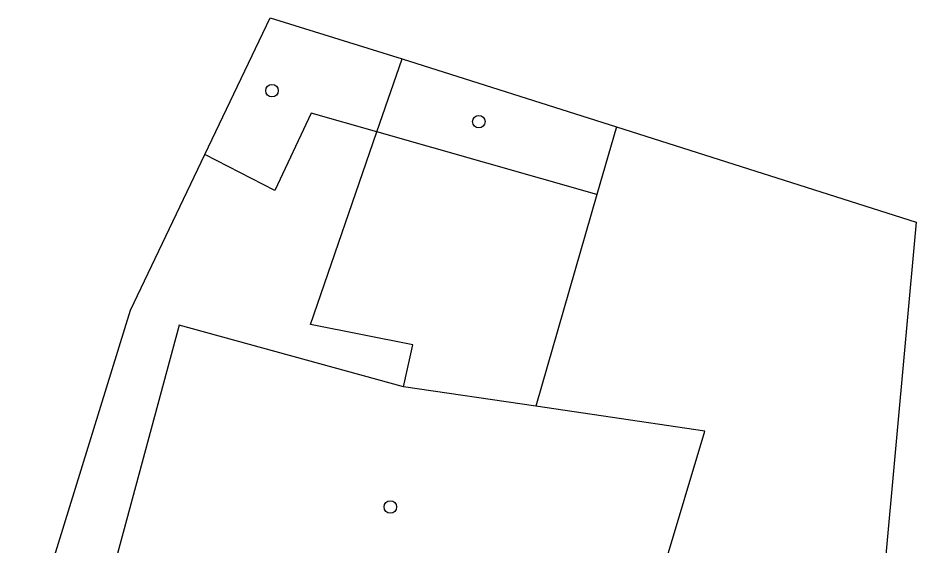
# Model space of a CAD drawing. Extents: x -702257 to -701487, y -1009871 to -1008841.
# Drawn here: x -701698.66 to -701673.56, y -1008973.87 to -1008959.08 of the extents above; entities that cross this region are included whole.
import ezdxf

# ---------------------------------------------------------------- set-up
doc = ezdxf.new("R2010")
doc.units = 0
for name, color, linetype in [('Z_katastr_hranice', 7, 'Continuous'), ('Z_katastr_vnitrni_kresba', 7, 'Continuous'), ('Z_katastr_znacky_budov', 7, 'Continuous')]:
    doc.layers.add(name, color=color, linetype=linetype)

msp = doc.modelspace()

# ---------------------------------------------------------------- linework, layer by layer
at = {"layer": 'Z_katastr_hranice'}
for p, q in [((-701693.42, -1008962.91), (-701691.59, -1008959.08)), ((-701691.59, -1008959.08), (-701687.89, -1008960.23)), ((-701688.6, -1008962.28), (-701687.89, -1008960.23)), ((-701687.89, -1008960.23), (-701681.88, -1008962.14)), ((-701681.88, -1008962.14), (-701673.47, -1008964.81)), ((-701690.46, -1008967.68), (-701688.6, -1008962.28)), ((-701695.5, -1008967.28), (-701693.42, -1008962.91)), ((-701673.47, -1008964.81), (-701675.47, -1008986.68)), ((-701698.66, -1008977.5), (-701695.5, -1008967.28)), ((-701687.59, -1008968.25), (-701690.46, -1008967.68)), ((-701687.85, -1008969.43), (-701687.59, -1008968.25)), ((-701684.14, -1008969.97), (-701687.85, -1008969.43)), ((-701679.4, -1008970.67), (-701684.14, -1008969.97)), ((-701681.32, -1008977.11), (-701679.4, -1008970.67))]:
    msp.add_line(p, q, dxfattribs=at)
at = {"layer": 'Z_katastr_vnitrni_kresba'}
for p, q in [((-701690.44, -1008961.75), (-701691.46, -1008963.92)), ((-701688.6, -1008962.28), (-701690.44, -1008961.75)), ((-701681.88, -1008962.14), (-701682.43, -1008964.03)), ((-701682.43, -1008964.03), (-701688.6, -1008962.28)), ((-701691.46, -1008963.92), (-701693.42, -1008962.91)), ((-701682.43, -1008964.03), (-701684.14, -1008969.97)), ((-701694.14, -1008967.7), (-701696.51, -1008976.49)), ((-701687.85, -1008969.43), (-701694.14, -1008967.7))]:
    msp.add_line(p, q, dxfattribs=at)
at = {"layer": 'Z_katastr_znacky_budov'}
for centre in [(-701691.537, -1008961.119), (-701685.737, -1008961.989), (-701688.217, -1008972.799)]:
    msp.add_circle(centre, 0.175, dxfattribs=at)

doc.saveas('drawing.dxf')
